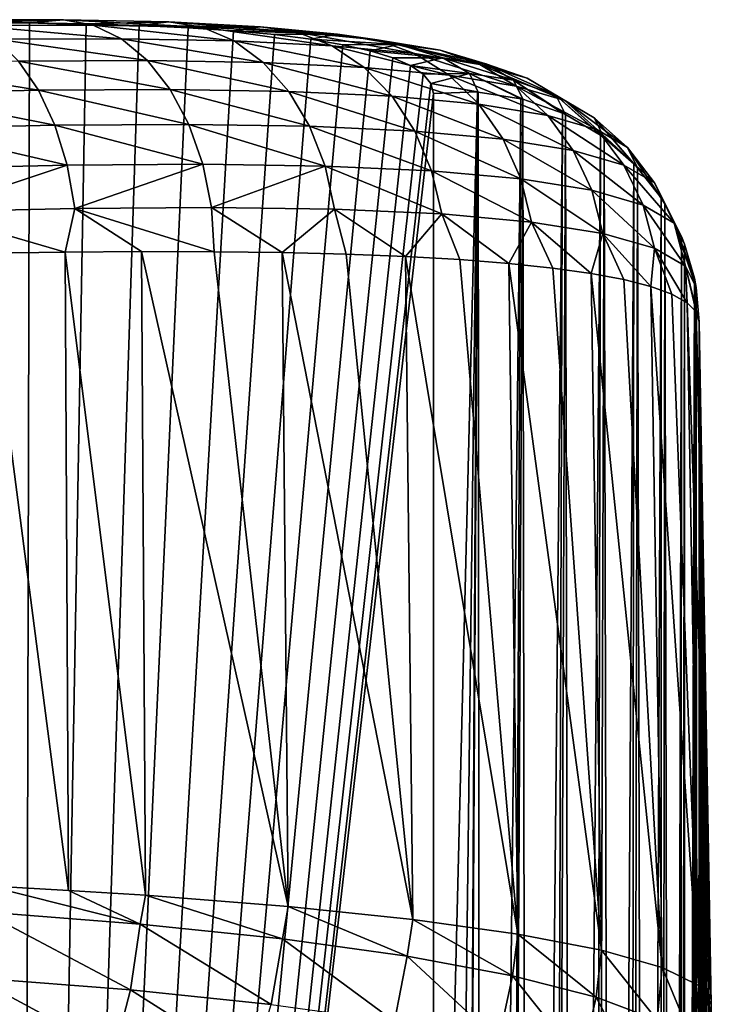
# Model space of a CAD drawing. Header units: millimetres. Extents: x -24 to 24, y 0 to 188.
# Tile 459 of 460: x 8.67 to 11.59, y 183.52 to 187.65. Entities that reach past the tile are written whole.
import ezdxf

# ---------------------------------------------------------------- set-up
doc = ezdxf.new("R2010")
doc.units = ezdxf.units.MM
doc.header["$LTSCALE"] = 58.620611
for name, color, linetype in [('120', 7, 'CONTINUOUS'), ('121', 7, 'CONTINUOUS'), ('80', 7, 'CONTINUOUS'), ('92', 7, 'CONTINUOUS'), ('93', 7, 'CONTINUOUS'), ('94', 7, 'CONTINUOUS'), ('96', 7, 'CONTINUOUS')]:
    doc.layers.add(name, color=color, linetype=linetype)

msp = doc.modelspace()

# ---------------------------------------------------------------- linework, layer by layer
at = {"layer": '120', "color": 7, "linetype": 'CONTINUOUS'}
for points in [[(9.1766, 183.8606, 116.6517), (8.5375, 184.02, 117.0769), (8.5179, 183.9116, 117.086), (9.1766, 183.8606, 116.6517)], [(8.8757, 184.0017, 116.868), (8.5375, 184.02, 117.0769), (9.1766, 183.8606, 116.6517), (8.8757, 184.0017, 116.868)], [(9.1992, 183.9813, 116.6377), (8.8757, 184.0017, 116.868), (9.1766, 183.8606, 116.6517), (9.1992, 183.9813, 116.6377)], [(9.7728, 183.7983, 116.1358), (9.1992, 183.9813, 116.6377), (9.1766, 183.8606, 116.6517), (9.7728, 183.7983, 116.1358)], [(9.796, 183.9343, 116.1178), (9.1992, 183.9813, 116.6377), (9.7728, 183.7983, 116.1358), (9.796, 183.9343, 116.1178)], [(9.1359, 183.5849, 116.6314), (8.5179, 183.9116, 117.086), (8.4848, 183.6353, 117.0604), (9.1359, 183.5849, 116.6314)], [(9.1766, 183.8606, 116.6517), (8.5179, 183.9116, 117.086), (9.1359, 183.5849, 116.6314), (9.1766, 183.8606, 116.6517)], [(10.2958, 183.7257, 115.547), (9.796, 183.9343, 116.1178), (9.7728, 183.7983, 116.1358), (10.2958, 183.7257, 115.547)], [(10.3188, 183.8797, 115.5254), (9.796, 183.9343, 116.1178), (10.2958, 183.7257, 115.547), (10.3188, 183.8797, 115.5254)], [(10.7366, 183.6438, 114.8958), (10.3188, 183.8797, 115.5254), (10.2958, 183.7257, 115.547), (10.7366, 183.6438, 114.8958)], [(10.7596, 183.8183, 114.8697), (10.3188, 183.8797, 115.5254), (10.7366, 183.6438, 114.8958), (10.7596, 183.8183, 114.8697)], [(9.7252, 183.5235, 116.1217), (9.1766, 183.8606, 116.6517), (9.1359, 183.5849, 116.6314), (9.7252, 183.5235, 116.1217)], [(9.7728, 183.7983, 116.1358), (9.1766, 183.8606, 116.6517), (9.7252, 183.5235, 116.1217), (9.7728, 183.7983, 116.1358)], [(10.2422, 183.4517, 115.54), (9.7728, 183.7983, 116.1358), (9.7252, 183.5235, 116.1217), (10.2422, 183.4517, 115.54)], [(10.2958, 183.7257, 115.547), (9.7728, 183.7983, 116.1358), (10.2422, 183.4517, 115.54), (10.2958, 183.7257, 115.547)], [(11.0878, 183.5538, 114.193), (10.7596, 183.8183, 114.8697), (10.7366, 183.6438, 114.8958), (11.0878, 183.5538, 114.193)], [(11.1096, 183.7511, 114.1641), (10.7596, 183.8183, 114.8697), (11.0878, 183.5538, 114.193), (11.1096, 183.7511, 114.1641)], [(11.343, 183.4571, 113.4508), (11.1096, 183.7511, 114.1641), (11.0878, 183.5538, 114.193), (11.343, 183.4571, 113.4508)], [(11.3638, 183.6791, 113.4195), (11.1096, 183.7511, 114.1641), (11.343, 183.4571, 113.4508), (11.3638, 183.6791, 113.4195)], [(10.678, 183.3709, 114.8966), (10.2958, 183.7257, 115.547), (10.2422, 183.4517, 115.54), (10.678, 183.3709, 114.8966)], [(10.7366, 183.6438, 114.8958), (10.2958, 183.7257, 115.547), (10.678, 183.3709, 114.8966), (10.7366, 183.6438, 114.8958)], [(11.4979, 183.3553, 112.6824), (11.3638, 183.6791, 113.4195), (11.343, 183.4571, 113.4508), (11.4979, 183.3553, 112.6824)], [(11.518, 183.6033, 112.6473), (11.3638, 183.6791, 113.4195), (11.4979, 183.3553, 112.6824), (11.518, 183.6033, 112.6473)], [(9.0672, 183.3206, 116.5727), (8.4848, 183.6353, 117.0604), (8.4288, 183.3699, 116.9932), (9.0672, 183.3206, 116.5727)], [(9.1359, 183.5849, 116.6314), (8.4848, 183.6353, 117.0604), (9.0672, 183.3206, 116.5727), (9.1359, 183.5849, 116.6314)], [(11.0252, 183.282, 114.2022), (10.7366, 183.6438, 114.8958), (10.678, 183.3709, 114.8966), (11.0252, 183.282, 114.2022)], [(11.0878, 183.5538, 114.193), (10.7366, 183.6438, 114.8958), (11.0252, 183.282, 114.2022), (11.0878, 183.5538, 114.193)], [(9.6451, 183.2603, 116.0731), (9.1359, 183.5849, 116.6314), (9.0672, 183.3206, 116.5727), (9.6451, 183.2603, 116.0731)], [(9.7252, 183.5235, 116.1217), (9.1359, 183.5849, 116.6314), (9.6451, 183.2603, 116.0731), (9.7252, 183.5235, 116.1217)], [(11.55, 183.2497, 111.9007), (11.518, 183.6033, 112.6473), (11.4979, 183.3553, 112.6824), (11.55, 183.2497, 111.9007)], [(11.5695, 183.525, 111.8629), (11.518, 183.6033, 112.6473), (11.55, 183.2497, 111.9007), (11.5695, 183.525, 111.8629)], [(11.2775, 183.1865, 113.4689), (11.0878, 183.5538, 114.193), (11.0252, 183.282, 114.2022), (11.2775, 183.1865, 113.4689)], [(11.343, 183.4571, 113.4508), (11.0878, 183.5538, 114.193), (11.2775, 183.1865, 113.4689), (11.343, 183.4571, 113.4508)]]:
    msp.add_3dface(points, dxfattribs=at)
at = {"layer": '121', "color": 7, "linetype": 'CONTINUOUS'}
msp.add_3dface([(11.5703, 182.6625, 105.6947), (11.5695, 183.525, 111.8629), (11.55, 183.2497, 111.9007), (11.5703, 182.6625, 105.6947)], dxfattribs=at)
at = {"layer": '80', "color": 7, "linetype": 'CONTINUOUS'}
for points in [[(8.6759, 172.3009, -0.9686), (7.5617, 172.1923, -0.9543), (8.4619, 187.6369, 115.6905), (8.6759, 172.3009, -0.9686)], [(8.713, 187.6361, 115.4837), (8.6759, 172.3009, -0.9686), (8.4619, 187.6369, 115.6905), (8.713, 187.6361, 115.4837)], [(8.95, 187.6323, 115.261), (8.6759, 172.3009, -0.9686), (8.713, 187.6361, 115.4837), (8.95, 187.6323, 115.261)], [(9.172, 187.6256, 115.0233), (8.6759, 172.3009, -0.9686), (8.95, 187.6323, 115.261), (9.172, 187.6256, 115.0233)], [(9.3779, 187.6159, 114.7717), (8.6759, 172.3009, -0.9686), (9.172, 187.6256, 115.0233), (9.3779, 187.6159, 114.7717)], [(9.5671, 187.6029, 114.5071), (8.6759, 172.3009, -0.9686), (9.3779, 187.6159, 114.7717), (9.5671, 187.6029, 114.5071)], [(9.7387, 187.5868, 114.2306), (8.6759, 172.3009, -0.9686), (9.5671, 187.6029, 114.5071), (9.7387, 187.5868, 114.2306)], [(9.892, 187.5674, 113.9433), (8.6759, 172.3009, -0.9686), (9.7387, 187.5868, 114.2306), (9.892, 187.5674, 113.9433)], [(10.0262, 187.5447, 113.6467), (8.6759, 172.3009, -0.9686), (9.892, 187.5674, 113.9433), (10.0262, 187.5447, 113.6467)], [(10.1408, 187.5187, 113.342), (8.6759, 172.3009, -0.9686), (10.0262, 187.5447, 113.6467), (10.1408, 187.5187, 113.342)], [(10.2353, 187.4895, 113.0303), (8.6759, 172.3009, -0.9686), (10.1408, 187.5187, 113.342), (10.2353, 187.4895, 113.0303)], [(10.3094, 187.457, 112.7124), (8.6759, 172.3009, -0.9686), (10.2353, 187.4895, 113.0303), (10.3094, 187.457, 112.7124)], [(10.3627, 187.4212, 112.3898), (8.6759, 172.3009, -0.9686), (10.3094, 187.457, 112.7124), (10.3627, 187.4212, 112.3898)], [(10.3948, 187.3824, 112.0641), (8.6759, 172.3009, -0.9686), (10.3627, 187.4212, 112.3898), (10.3948, 187.3824, 112.0641)], [(10.4056, 187.3407, 111.7371), (8.6759, 172.3009, -0.9686), (10.3948, 187.3824, 112.0641), (10.4056, 187.3407, 111.7371)], [(10.4056, 179.9201, 55.3714), (8.6759, 172.3009, -0.9686), (10.4056, 187.3407, 111.7371), (10.4056, 179.9201, 55.3714)]]:
    msp.add_3dface(points, dxfattribs=at)
at = {"layer": '92', "color": 7, "linetype": 'CONTINUOUS'}
for points in [[(8.8622, 186.6758, 116.821), (8.5274, 186.6711, 117.0294), (8.8757, 184.0017, 116.868), (8.8622, 186.6758, 116.821)], [(8.8757, 184.0017, 116.868), (8.5274, 186.6711, 117.0294), (8.5375, 184.02, 117.0769), (8.8757, 184.0017, 116.868)], [(9.182, 186.6778, 116.5917), (8.8622, 186.6758, 116.821), (9.1992, 183.9813, 116.6377), (9.182, 186.6778, 116.5917)], [(9.1992, 183.9813, 116.6377), (8.8622, 186.6758, 116.821), (8.8757, 184.0017, 116.868), (9.1992, 183.9813, 116.6377)], [(9.4857, 186.6771, 116.3424), (9.182, 186.6778, 116.5917), (9.796, 183.9343, 116.1178), (9.4857, 186.6771, 116.3424)], [(9.796, 183.9343, 116.1178), (9.182, 186.6778, 116.5917), (9.1992, 183.9813, 116.6377), (9.796, 183.9343, 116.1178)], [(9.7719, 186.6735, 116.0743), (9.4857, 186.6771, 116.3424), (9.796, 183.9343, 116.1178), (9.7719, 186.6735, 116.0743)], [(10.0396, 186.6669, 115.7886), (9.7719, 186.6735, 116.0743), (10.3188, 183.8797, 115.5254), (10.0396, 186.6669, 115.7886)], [(10.3188, 183.8797, 115.5254), (9.7719, 186.6735, 116.0743), (9.796, 183.9343, 116.1178), (10.3188, 183.8797, 115.5254)], [(10.2877, 186.6572, 115.4864), (10.0396, 186.6669, 115.7886), (10.3188, 183.8797, 115.5254), (10.2877, 186.6572, 115.4864)], [(10.5154, 186.6443, 115.1689), (10.2877, 186.6572, 115.4864), (10.7596, 183.8183, 114.8697), (10.5154, 186.6443, 115.1689)], [(10.7596, 183.8183, 114.8697), (10.2877, 186.6572, 115.4864), (10.3188, 183.8797, 115.5254), (10.7596, 183.8183, 114.8697)], [(10.7216, 186.6283, 114.8375), (10.5154, 186.6443, 115.1689), (10.7596, 183.8183, 114.8697), (10.7216, 186.6283, 114.8375)], [(10.9056, 186.609, 114.4937), (10.7216, 186.6283, 114.8375), (11.1096, 183.7511, 114.1641), (10.9056, 186.609, 114.4937)], [(11.1096, 183.7511, 114.1641), (10.7216, 186.6283, 114.8375), (10.7596, 183.8183, 114.8697), (11.1096, 183.7511, 114.1641)], [(11.0665, 186.5865, 114.1389), (10.9056, 186.609, 114.4937), (11.1096, 183.7511, 114.1641), (11.0665, 186.5865, 114.1389)], [(11.2038, 186.5607, 113.7746), (11.0665, 186.5865, 114.1389), (11.3638, 183.6791, 113.4195), (11.2038, 186.5607, 113.7746)], [(11.3638, 183.6791, 113.4195), (11.0665, 186.5865, 114.1389), (11.1096, 183.7511, 114.1641), (11.3638, 183.6791, 113.4195)], [(11.3168, 186.5316, 113.4024), (11.2038, 186.5607, 113.7746), (11.3638, 183.6791, 113.4195), (11.3168, 186.5316, 113.4024)], [(11.4053, 186.4993, 113.0235), (11.3168, 186.5316, 113.4024), (11.518, 183.6033, 112.6473), (11.4053, 186.4993, 113.0235)], [(11.518, 183.6033, 112.6473), (11.3168, 186.5316, 113.4024), (11.3638, 183.6791, 113.4195), (11.518, 183.6033, 112.6473)], [(11.4688, 186.4639, 112.6394), (11.4053, 186.4993, 113.0235), (11.518, 183.6033, 112.6473), (11.4688, 186.4639, 112.6394)], [(11.5069, 186.4255, 112.252), (11.4688, 186.4639, 112.6394), (11.5695, 183.525, 111.8629), (11.5069, 186.4255, 112.252)], [(11.5695, 183.525, 111.8629), (11.4688, 186.4639, 112.6394), (11.518, 183.6033, 112.6473), (11.5695, 183.525, 111.8629)], [(11.5695, 183.525, 111.8629), (11.5445, 184.9546, 111.8629), (11.5069, 186.4255, 112.252), (11.5695, 183.525, 111.8629)], [(11.5195, 186.3842, 111.863), (11.5069, 186.4255, 112.252), (11.5445, 184.9546, 111.8629), (11.5195, 186.3842, 111.863)]]:
    msp.add_3dface(points, dxfattribs=at)
at = {"layer": '93', "color": 7, "linetype": 'CONTINUOUS'}
for points in [[(11.5195, 186.3842, 111.863), (11.5445, 184.9546, 111.8629), (11.5703, 182.6625, 105.6947), (11.5195, 186.3842, 111.863)], [(11.5195, 172.5561, 6.8276), (11.5195, 186.3842, 111.863), (11.5322, 172.1573, 9.3227), (11.5195, 172.5561, 6.8276)], [(11.5322, 172.1573, 9.3227), (11.5195, 186.3842, 111.863), (11.5331, 172.1283, 9.4696), (11.5322, 172.1573, 9.3227)], [(11.5331, 172.1283, 9.4696), (11.5195, 186.3842, 111.863), (11.5476, 171.5947, 11.7454), (11.5331, 172.1283, 9.4696)], [(11.5476, 171.5947, 11.7454), (11.5195, 186.3842, 111.863), (11.5501, 171.4996, 12.0912), (11.5476, 171.5947, 11.7454)], [(11.5501, 171.4996, 12.0912), (11.5195, 186.3842, 111.863), (11.5656, 170.8743, 14.0889), (11.5501, 171.4996, 12.0912)], [(11.5656, 170.8743, 14.0889), (11.5195, 186.3842, 111.863), (11.5705, 170.6699, 14.6627), (11.5656, 170.8743, 14.0889)], [(11.5705, 170.6699, 14.6627), (11.5195, 186.3842, 111.863), (11.586, 170.0022, 16.3467), (11.5705, 170.6699, 14.6627)], [(11.586, 170.0022, 16.3467), (11.5195, 186.3842, 111.863), (11.5869, 171.1183, 25.2019), (11.586, 170.0022, 16.3467)], [(11.5869, 171.1183, 25.2019), (11.5195, 186.3842, 111.863), (11.5867, 171.1796, 25.5888), (11.5869, 171.1183, 25.2019)], [(11.5867, 171.1796, 25.5888), (11.5195, 186.3842, 111.863), (11.5867, 171.5239, 28.1991), (11.5867, 171.1796, 25.5888)], [(11.5867, 171.5239, 28.1991), (11.5195, 186.3842, 111.863), (11.5866, 171.8711, 30.8187), (11.5867, 171.5239, 28.1991)], [(11.5866, 171.8711, 30.8187), (11.5195, 186.3842, 111.863), (11.5866, 172.2212, 33.4478), (11.5866, 171.8711, 30.8187)], [(11.5866, 172.2212, 33.4478), (11.5195, 186.3842, 111.863), (11.5865, 172.5732, 36.0754), (11.5866, 172.2212, 33.4478)], [(11.5865, 172.5732, 36.0754), (11.5195, 186.3842, 111.863), (11.5863, 172.927, 38.6973), (11.5865, 172.5732, 36.0754)], [(11.5863, 172.927, 38.6973), (11.5195, 186.3842, 111.863), (11.5862, 173.0942, 39.9291), (11.5863, 172.927, 38.6973)], [(11.5862, 173.0942, 39.9291), (11.5195, 186.3842, 111.863), (11.5861, 173.2811, 41.3012), (11.5862, 173.0942, 39.9291)], [(11.5861, 173.2811, 41.3012), (11.5195, 186.3842, 111.863), (11.5859, 173.6384, 43.9054), (11.5861, 173.2811, 41.3012)], [(11.5859, 173.6384, 43.9054), (11.5195, 186.3842, 111.863), (11.5855, 174.0005, 46.5209), (11.5859, 173.6384, 43.9054)], [(11.5855, 174.0005, 46.5209), (11.5195, 186.3842, 111.863), (11.5852, 174.3776, 49.2204), (11.5855, 174.0005, 46.5209)], [(11.5852, 174.3776, 49.2204), (11.5195, 186.3842, 111.863), (11.5847, 174.7758, 52.0435), (11.5852, 174.3776, 49.2204)], [(11.5847, 174.7758, 52.0435), (11.5195, 186.3842, 111.863), (11.5843, 175.0978, 54.3088), (11.5847, 174.7758, 52.0435)], [(11.5843, 175.0978, 54.3088), (11.5195, 186.3842, 111.863), (11.5841, 175.2019, 55.0373), (11.5843, 175.0978, 54.3088)], [(11.5841, 175.2019, 55.0373), (11.5195, 186.3842, 111.863), (11.5835, 175.6655, 58.2593), (11.5841, 175.2019, 55.0373)], [(11.5835, 175.6655, 58.2593), (11.5195, 186.3842, 111.863), (11.5826, 176.1684, 61.7213), (11.5835, 175.6655, 58.2593)], [(11.5826, 176.1684, 61.7213), (11.5195, 186.3842, 111.863), (11.5817, 176.7117, 65.426), (11.5826, 176.1684, 61.7213)], [(11.5817, 176.7117, 65.426), (11.5195, 186.3842, 111.863), (11.5807, 177.195, 68.6964), (11.5817, 176.7117, 65.426)], [(11.5807, 177.195, 68.6964), (11.5195, 186.3842, 111.863), (11.5805, 177.2948, 69.3694), (11.5807, 177.195, 68.6964)], [(11.5805, 177.2948, 69.3694), (11.5195, 186.3842, 111.863), (11.5793, 177.9163, 73.5417), (11.5805, 177.2948, 69.3694)], [(11.5793, 177.9163, 73.5417), (11.5195, 186.3842, 111.863), (11.5779, 178.5842, 78.0065), (11.5793, 177.9163, 73.5417)], [(11.5779, 178.5842, 78.0065), (11.5195, 186.3842, 111.863), (11.5764, 179.3024, 82.7981), (11.5779, 178.5842, 78.0065)], [(11.5764, 179.3024, 82.7981), (11.5195, 186.3842, 111.863), (11.5763, 179.3445, 83.08), (11.5764, 179.3024, 82.7981)], [(11.5763, 179.3445, 83.08), (11.5195, 186.3842, 111.863), (11.5747, 180.0868, 88.0423), (11.5763, 179.3445, 83.08)], [(11.5747, 180.0868, 88.0423), (11.5195, 186.3842, 111.863), (11.5731, 180.9196, 93.6594), (11.5747, 180.0868, 88.0423)], [(11.5731, 180.9196, 93.6594), (11.5195, 186.3842, 111.863), (11.5721, 181.4771, 97.4519), (11.5731, 180.9196, 93.6594)], [(11.5721, 181.4771, 97.4519), (11.5195, 186.3842, 111.863), (11.5715, 181.7942, 99.6277), (11.5721, 181.4771, 97.4519)], [(11.5715, 181.7942, 99.6277), (11.5195, 186.3842, 111.863), (11.5703, 182.6625, 105.6947), (11.5715, 181.7942, 99.6277)], [(11.5445, 184.9546, 111.8629), (11.5695, 183.525, 111.8629), (11.5703, 182.6625, 105.6947), (11.5445, 184.9546, 111.8629)]]:
    msp.add_3dface(points, dxfattribs=at)
at = {"layer": '94', "color": 7, "linetype": 'CONTINUOUS'}
for points in [[(10.4056, 172.4993, -0.9947), (10.4056, 179.9201, 55.3714), (10.5899, 187.3467, 111.7363), (10.4056, 172.4993, -0.9947)], [(10.4056, 172.4993, -0.9947), (10.5899, 187.3467, 111.7363), (10.5056, 172.5068, -0.9957), (10.4056, 172.4993, -0.9947)], [(10.4056, 179.9201, 55.3714), (10.4056, 187.3407, 111.7371), (10.5899, 187.3467, 111.7363), (10.4056, 179.9201, 55.3714)], [(10.5899, 187.3467, 111.7363), (10.5934, 187.3465, 111.7363), (10.5056, 172.5068, -0.9957), (10.5899, 187.3467, 111.7363)], [(10.5056, 172.5068, -0.9957), (10.5934, 187.3465, 111.7363), (10.6057, 172.5042, -0.9953), (10.5056, 172.5068, -0.9957)], [(10.5934, 187.3465, 111.7363), (10.7721, 187.3186, 111.74), (10.6057, 172.5042, -0.9953), (10.5934, 187.3465, 111.7363)], [(10.6057, 172.5042, -0.9953), (10.7721, 187.3186, 111.74), (10.7052, 172.4915, -0.9936), (10.6057, 172.5042, -0.9953)], [(10.7721, 187.3186, 111.74), (10.7804, 187.3165, 111.7403), (10.7052, 172.4915, -0.9936), (10.7721, 187.3186, 111.74)], [(10.7052, 172.4915, -0.9936), (10.7804, 187.3165, 111.7403), (10.8028, 172.469, -0.9906), (10.7052, 172.4915, -0.9936)], [(10.7804, 187.3165, 111.7403), (10.9459, 187.2575, 111.748), (10.8028, 172.469, -0.9906), (10.7804, 187.3165, 111.7403)], [(10.8028, 172.469, -0.9906), (10.9459, 187.2575, 111.748), (10.8976, 172.4368, -0.9863), (10.8028, 172.469, -0.9906)], [(10.9459, 187.2575, 111.748), (10.9583, 187.2518, 111.7488), (10.8976, 172.4368, -0.9863), (10.9459, 187.2575, 111.748)], [(10.8976, 172.4368, -0.9863), (10.9583, 187.2518, 111.7488), (10.9886, 172.3953, -0.9808), (10.8976, 172.4368, -0.9863)], [(10.9583, 187.2518, 111.7488), (11.1053, 187.1655, 111.7601), (10.9886, 172.3953, -0.9808), (10.9583, 187.2518, 111.7488)], [(10.9886, 172.3953, -0.9808), (11.1053, 187.1655, 111.7601), (11.075, 172.3448, -0.9741), (10.9886, 172.3953, -0.9808)], [(11.1053, 187.1655, 111.7601), (11.1204, 187.1546, 111.7616), (11.075, 172.3448, -0.9741), (11.1053, 187.1655, 111.7601)], [(11.075, 172.3448, -0.9741), (11.1204, 187.1546, 111.7616), (11.1557, 172.286, -0.9664), (11.075, 172.3448, -0.9741)], [(11.1204, 187.1546, 111.7616), (11.2447, 187.0458, 111.7759), (11.1557, 172.286, -0.9664), (11.1204, 187.1546, 111.7616)], [(11.1557, 172.286, -0.9664), (11.2447, 187.0458, 111.7759), (11.23, 172.2193, -0.9576), (11.1557, 172.286, -0.9664)], [(11.2447, 187.0458, 111.7759), (11.2609, 187.0287, 111.7781), (11.23, 172.2193, -0.9576), (11.2447, 187.0458, 111.7759)], [(11.23, 172.2193, -0.9576), (11.2609, 187.0287, 111.7781), (11.2972, 172.1455, -0.9478), (11.23, 172.2193, -0.9576)], [(11.2609, 187.0287, 111.7781), (11.3593, 186.9026, 111.7947), (11.2972, 172.1455, -0.9478), (11.2609, 187.0287, 111.7781)], [(11.2972, 172.1455, -0.9478), (11.3593, 186.9026, 111.7947), (11.3565, 172.0654, -0.9372), (11.2972, 172.1455, -0.9478)], [(11.3593, 186.9026, 111.7947), (11.3746, 186.8785, 111.7979), (11.3565, 172.0654, -0.9372), (11.3593, 186.9026, 111.7947)], [(11.3565, 172.0654, -0.9372), (11.3746, 186.8785, 111.7979), (11.4073, 171.9798, -0.9259), (11.3565, 172.0654, -0.9372)], [(11.3746, 186.8785, 111.7979), (11.4451, 186.7407, 111.8161), (11.4073, 171.9798, -0.9259), (11.3746, 186.8785, 111.7979)], [(11.4073, 171.9798, -0.9259), (11.4451, 186.7407, 111.8161), (11.438, 172.127, 0.6845), (11.4073, 171.9798, -0.9259)], [(11.4451, 186.7407, 111.8161), (11.4574, 186.7096, 111.8202), (11.438, 172.127, 0.6845), (11.4451, 186.7407, 111.8161)], [(11.438, 172.127, 0.6845), (11.4574, 186.7096, 111.8202), (11.4569, 172.2048, 1.6343), (11.438, 172.127, 0.6845)], [(11.4574, 186.7096, 111.8202), (11.4991, 186.5659, 111.8391), (11.4569, 172.2048, 1.6343), (11.4574, 186.7096, 111.8202)], [(11.4569, 172.2048, 1.6343), (11.4991, 186.5659, 111.8391), (11.4733, 172.2716, 2.5048), (11.4569, 172.2048, 1.6343)], [(11.4733, 172.2716, 2.5048), (11.4991, 186.5659, 111.8391), (11.5004, 172.3934, 4.2338), (11.4733, 172.2716, 2.5048)], [(11.4991, 186.5659, 111.8391), (11.5063, 186.5281, 111.844), (11.5004, 172.3934, 4.2338), (11.4991, 186.5659, 111.8391)], [(11.5004, 172.3934, 4.2338), (11.5063, 186.5281, 111.844), (11.5042, 172.4139, 4.543), (11.5004, 172.3934, 4.2338)], [(11.5042, 172.4139, 4.543), (11.5063, 186.5281, 111.844), (11.5146, 172.485, 5.6545), (11.5042, 172.4139, 4.543)], [(11.5063, 186.5281, 111.844), (11.5195, 186.3842, 111.863), (11.5146, 172.485, 5.6545), (11.5063, 186.5281, 111.844)], [(11.5195, 186.3842, 111.863), (11.5195, 172.5561, 6.8276), (11.5146, 172.485, 5.6545), (11.5195, 186.3842, 111.863)]]:
    msp.add_3dface(points, dxfattribs=at)
at = {"layer": '96', "color": 7, "linetype": 'CONTINUOUS'}
for points in [[(8.4619, 187.6369, 115.6905), (8.3637, 187.6487, 115.9942), (8.8547, 187.6495, 115.6086), (8.4619, 187.6369, 115.6905)], [(8.3637, 187.6487, 115.9942), (8.9787, 187.6272, 115.7501), (8.8547, 187.6495, 115.6086), (8.3637, 187.6487, 115.9942)], [(8.47, 187.6257, 116.1493), (8.9787, 187.6272, 115.7501), (8.3637, 187.6487, 115.9942), (8.47, 187.6257, 116.1493)], [(8.713, 187.6361, 115.4837), (8.4619, 187.6369, 115.6905), (8.8547, 187.6495, 115.6086), (8.713, 187.6361, 115.4837)], [(8.47, 187.6257, 116.1493), (9.0974, 187.5694, 115.8859), (8.9787, 187.6272, 115.7501), (8.47, 187.6257, 116.1493)], [(8.5722, 187.5673, 116.2978), (9.0974, 187.5694, 115.8859), (8.47, 187.6257, 116.1493), (8.5722, 187.5673, 116.2978)], [(8.95, 187.6323, 115.261), (8.713, 187.6361, 115.4837), (8.8547, 187.6495, 115.6086), (8.95, 187.6323, 115.261)], [(8.95, 187.6323, 115.261), (8.8547, 187.6495, 115.6086), (9.2959, 187.6402, 115.1662), (8.95, 187.6323, 115.261)], [(8.9787, 187.6272, 115.7501), (9.4358, 187.6182, 115.292), (8.8547, 187.6495, 115.6086), (8.9787, 187.6272, 115.7501)], [(8.8547, 187.6495, 115.6086), (9.4358, 187.6182, 115.292), (9.2959, 187.6402, 115.1662), (8.8547, 187.6495, 115.6086)], [(9.172, 187.6256, 115.0233), (8.95, 187.6323, 115.261), (9.2959, 187.6402, 115.1662), (9.172, 187.6256, 115.0233)], [(9.0974, 187.5694, 115.8859), (9.5695, 187.5608, 115.4132), (8.9787, 187.6272, 115.7501), (9.0974, 187.5694, 115.8859)], [(8.9787, 187.6272, 115.7501), (9.5695, 187.5608, 115.4132), (9.4358, 187.6182, 115.292), (8.9787, 187.6272, 115.7501)], [(9.172, 187.6256, 115.0233), (9.2959, 187.6402, 115.1662), (9.6807, 187.62, 114.6735), (9.172, 187.6256, 115.0233)], [(9.3779, 187.6159, 114.7717), (9.172, 187.6256, 115.0233), (9.6807, 187.62, 114.6735), (9.3779, 187.6159, 114.7717)], [(9.4358, 187.6182, 115.292), (9.8346, 187.5979, 114.7817), (9.2959, 187.6402, 115.1662), (9.4358, 187.6182, 115.292)], [(9.2959, 187.6402, 115.1662), (9.8346, 187.5979, 114.7817), (9.6807, 187.62, 114.6735), (9.2959, 187.6402, 115.1662)], [(9.5671, 187.6029, 114.5071), (9.3779, 187.6159, 114.7717), (9.6807, 187.62, 114.6735), (9.5671, 187.6029, 114.5071)], [(9.5671, 187.6029, 114.5071), (9.6807, 187.62, 114.6735), (10.0034, 187.5883, 114.138), (9.5671, 187.6029, 114.5071)], [(9.8346, 187.5979, 114.7817), (10.169, 187.5657, 114.2272), (9.6807, 187.62, 114.6735), (9.8346, 187.5979, 114.7817)], [(9.6807, 187.62, 114.6735), (10.169, 187.5657, 114.2272), (10.0034, 187.5883, 114.138), (9.6807, 187.62, 114.6735)], [(9.5695, 187.5608, 115.4132), (9.9814, 187.5404, 114.8868), (9.4358, 187.6182, 115.292), (9.5695, 187.5608, 115.4132)], [(9.4358, 187.6182, 115.292), (9.9814, 187.5404, 114.8868), (9.8346, 187.5979, 114.7817), (9.4358, 187.6182, 115.292)], [(9.7387, 187.5868, 114.2306), (9.5671, 187.6029, 114.5071), (10.0034, 187.5883, 114.138), (9.7387, 187.5868, 114.2306)], [(9.892, 187.5674, 113.9433), (9.7387, 187.5868, 114.2306), (10.0034, 187.5883, 114.138), (9.892, 187.5674, 113.9433)], [(9.9814, 187.5404, 114.8868), (10.3267, 187.5078, 114.3146), (9.8346, 187.5979, 114.7817), (9.9814, 187.5404, 114.8868)], [(9.8346, 187.5979, 114.7817), (10.3267, 187.5078, 114.3146), (10.169, 187.5657, 114.2272), (9.8346, 187.5979, 114.7817)], [(9.892, 187.5674, 113.9433), (10.0034, 187.5883, 114.138), (10.259, 187.5449, 113.5679), (9.892, 187.5674, 113.9433)], [(10.169, 187.5657, 114.2272), (10.4339, 187.5213, 113.6367), (10.0034, 187.5883, 114.138), (10.169, 187.5657, 114.2272)], [(10.0034, 187.5883, 114.138), (10.4339, 187.5213, 113.6367), (10.259, 187.5449, 113.5679), (10.0034, 187.5883, 114.138)], [(8.5722, 187.5673, 116.2978), (9.2065, 187.4784, 116.0111), (9.0974, 187.5694, 115.8859), (8.5722, 187.5673, 116.2978)], [(8.6665, 187.4756, 116.4341), (9.2065, 187.4784, 116.0111), (8.5722, 187.5673, 116.2978), (8.6665, 187.4756, 116.4341)], [(9.2065, 187.4784, 116.0111), (9.6921, 187.4701, 115.5256), (9.0974, 187.5694, 115.8859), (9.2065, 187.4784, 116.0111)], [(9.0974, 187.5694, 115.8859), (9.6921, 187.4701, 115.5256), (9.5695, 187.5608, 115.4132), (9.0974, 187.5694, 115.8859)], [(9.6921, 187.4701, 115.5256), (10.1156, 187.4497, 114.9849), (9.5695, 187.5608, 115.4132), (9.6921, 187.4701, 115.5256)], [(9.5695, 187.5608, 115.4132), (10.1156, 187.4497, 114.9849), (9.9814, 187.5404, 114.8868), (9.5695, 187.5608, 115.4132)], [(10.0262, 187.5447, 113.6467), (9.892, 187.5674, 113.9433), (10.259, 187.5449, 113.5679), (10.0262, 187.5447, 113.6467)], [(10.1156, 187.4497, 114.9849), (10.4709, 187.4166, 114.397), (9.9814, 187.5404, 114.8868), (10.1156, 187.4497, 114.9849)], [(9.9814, 187.5404, 114.8868), (10.4709, 187.4166, 114.397), (10.3267, 187.5078, 114.3146), (9.9814, 187.5404, 114.8868)], [(10.1408, 187.5187, 113.342), (10.0262, 187.5447, 113.6467), (10.259, 187.5449, 113.5679), (10.1408, 187.5187, 113.342)], [(10.1408, 187.5187, 113.342), (10.259, 187.5449, 113.5679), (10.4441, 187.4898, 112.9715), (10.1408, 187.5187, 113.342)], [(10.3267, 187.5078, 114.3146), (10.6004, 187.4624, 113.7053), (10.169, 187.5657, 114.2272), (10.3267, 187.5078, 114.3146)], [(10.169, 187.5657, 114.2272), (10.6004, 187.4624, 113.7053), (10.4339, 187.5213, 113.6367), (10.169, 187.5657, 114.2272)], [(10.4339, 187.5213, 113.6367), (10.6257, 187.4646, 113.0191), (10.259, 187.5449, 113.5679), (10.4339, 187.5213, 113.6367)], [(10.259, 187.5449, 113.5679), (10.6257, 187.4646, 113.0191), (10.4441, 187.4898, 112.9715), (10.259, 187.5449, 113.5679)], [(10.2353, 187.4895, 113.0303), (10.1408, 187.5187, 113.342), (10.4441, 187.4898, 112.9715), (10.2353, 187.4895, 113.0303)], [(10.4709, 187.4166, 114.397), (10.7523, 187.3704, 113.7711), (10.3267, 187.5078, 114.3146), (10.4709, 187.4166, 114.397)], [(10.3267, 187.5078, 114.3146), (10.7523, 187.3704, 113.7711), (10.6004, 187.4624, 113.7053), (10.3267, 187.5078, 114.3146)], [(10.6004, 187.4624, 113.7053), (10.7985, 187.4043, 113.068), (10.4339, 187.5213, 113.6367), (10.6004, 187.4624, 113.7053)], [(10.4339, 187.5213, 113.6367), (10.7985, 187.4043, 113.068), (10.6257, 187.4646, 113.0191), (10.4339, 187.5213, 113.6367)], [(8.0801, 187.4628, 116.7886), (8.7494, 187.3541, 116.5534), (8.6665, 187.4756, 116.4341), (8.0801, 187.4628, 116.7886)], [(8.1494, 187.3405, 116.9156), (8.7494, 187.3541, 116.5534), (8.0801, 187.4628, 116.7886), (8.1494, 187.3405, 116.9156)], [(8.6665, 187.4756, 116.4341), (9.3021, 187.3574, 116.1211), (9.2065, 187.4784, 116.0111), (8.6665, 187.4756, 116.4341)], [(8.7494, 187.3541, 116.5534), (9.3021, 187.3574, 116.1211), (8.6665, 187.4756, 116.4341), (8.7494, 187.3541, 116.5534)], [(9.3021, 187.3574, 116.1211), (9.799, 187.3493, 115.625), (9.2065, 187.4784, 116.0111), (9.3021, 187.3574, 116.1211)], [(9.2065, 187.4784, 116.0111), (9.799, 187.3493, 115.625), (9.6921, 187.4701, 115.5256), (9.2065, 187.4784, 116.0111)], [(9.799, 187.3493, 115.625), (10.2325, 187.329, 115.0723), (9.6921, 187.4701, 115.5256), (9.799, 187.3493, 115.625)], [(9.6921, 187.4701, 115.5256), (10.2325, 187.329, 115.0723), (10.1156, 187.4497, 114.9849), (9.6921, 187.4701, 115.5256)], [(10.3094, 187.457, 112.7124), (10.2353, 187.4895, 113.0303), (10.4441, 187.4898, 112.9715), (10.3094, 187.457, 112.7124)], [(10.3094, 187.457, 112.7124), (10.4441, 187.4898, 112.9715), (10.556, 187.4234, 112.3575), (10.3094, 187.457, 112.7124)], [(10.3627, 187.4212, 112.3898), (10.3094, 187.457, 112.7124), (10.556, 187.4234, 112.3575), (10.3627, 187.4212, 112.3898)], [(10.6257, 187.4646, 113.0191), (10.7416, 187.396, 112.3834), (10.4441, 187.4898, 112.9715), (10.6257, 187.4646, 113.0191)], [(10.4441, 187.4898, 112.9715), (10.7416, 187.396, 112.3834), (10.556, 187.4234, 112.3575), (10.4441, 187.4898, 112.9715)], [(10.7523, 187.3704, 113.7711), (10.9561, 187.311, 113.1165), (10.6004, 187.4624, 113.7053), (10.7523, 187.3704, 113.7711)], [(10.6004, 187.4624, 113.7053), (10.9561, 187.311, 113.1165), (10.7985, 187.4043, 113.068), (10.6004, 187.4624, 113.7053)], [(10.7985, 187.4043, 113.068), (10.9182, 187.3338, 112.4122), (10.6257, 187.4646, 113.0191), (10.7985, 187.4043, 113.068)], [(10.6257, 187.4646, 113.0191), (10.9182, 187.3338, 112.4122), (10.7416, 187.396, 112.3834), (10.6257, 187.4646, 113.0191)], [(10.2325, 187.329, 115.0723), (10.5961, 187.2956, 114.4715), (10.1156, 187.4497, 114.9849), (10.2325, 187.329, 115.0723)], [(10.1156, 187.4497, 114.9849), (10.5961, 187.2956, 114.4715), (10.4709, 187.4166, 114.397), (10.1156, 187.4497, 114.9849)], [(10.3948, 187.3824, 112.0641), (10.3627, 187.4212, 112.3898), (10.556, 187.4234, 112.3575), (10.3948, 187.3824, 112.0641)], [(10.5934, 187.3465, 111.7363), (10.3948, 187.3824, 112.0641), (10.556, 187.4234, 112.3575), (10.5934, 187.3465, 111.7363)], [(10.5961, 187.2956, 114.4715), (10.8842, 187.2487, 113.8318), (10.4709, 187.4166, 114.397), (10.5961, 187.2956, 114.4715)], [(10.4709, 187.4166, 114.397), (10.8842, 187.2487, 113.8318), (10.7523, 187.3704, 113.7711), (10.4709, 187.4166, 114.397)], [(10.7804, 187.3165, 111.7403), (10.7721, 187.3186, 111.74), (10.556, 187.4234, 112.3575), (10.7804, 187.3165, 111.7403)], [(10.7416, 187.396, 112.3834), (10.7804, 187.3165, 111.7403), (10.556, 187.4234, 112.3575), (10.7416, 187.396, 112.3834)], [(10.7721, 187.3186, 111.74), (10.5934, 187.3465, 111.7363), (10.556, 187.4234, 112.3575), (10.7721, 187.3186, 111.74)], [(10.4056, 187.3407, 111.7371), (10.3948, 187.3824, 112.0641), (10.5899, 187.3467, 111.7363), (10.4056, 187.3407, 111.7371)], [(10.3948, 187.3824, 112.0641), (10.5934, 187.3465, 111.7363), (10.5899, 187.3467, 111.7363), (10.3948, 187.3824, 112.0641)], [(10.9583, 187.2518, 111.7488), (10.9459, 187.2575, 111.748), (10.7416, 187.396, 112.3834), (10.9583, 187.2518, 111.7488)], [(10.9182, 187.3338, 112.4122), (10.9583, 187.2518, 111.7488), (10.7416, 187.396, 112.3834), (10.9182, 187.3338, 112.4122)], [(10.9459, 187.2575, 111.748), (10.7804, 187.3165, 111.7403), (10.7416, 187.396, 112.3834), (10.9459, 187.2575, 111.748)], [(10.9561, 187.311, 113.1165), (11.0792, 187.2388, 112.4429), (10.7985, 187.4043, 113.068), (10.9561, 187.311, 113.1165)], [(10.7985, 187.4043, 113.068), (11.0792, 187.2388, 112.4429), (10.9182, 187.3338, 112.4122), (10.7985, 187.4043, 113.068)], [(8.1494, 187.3405, 116.9156), (8.8179, 187.2071, 116.6513), (8.7494, 187.3541, 116.5534), (8.1494, 187.3405, 116.9156)], [(8.2072, 187.193, 117.0193), (8.8179, 187.2071, 116.6513), (8.1494, 187.3405, 116.9156), (8.2072, 187.193, 117.0193)], [(8.7494, 187.3541, 116.5534), (9.3805, 187.2108, 116.212), (9.3021, 187.3574, 116.1211), (8.7494, 187.3541, 116.5534)], [(8.8179, 187.2071, 116.6513), (9.3805, 187.2108, 116.212), (8.7494, 187.3541, 116.5534), (8.8179, 187.2071, 116.6513)], [(9.3805, 187.2108, 116.212), (9.8864, 187.203, 115.7077), (9.3021, 187.3574, 116.1211), (9.3805, 187.2108, 116.212)], [(9.3021, 187.3574, 116.1211), (9.8864, 187.203, 115.7077), (9.799, 187.3493, 115.625), (9.3021, 187.3574, 116.1211)], [(9.8864, 187.203, 115.7077), (10.3277, 187.1827, 115.146), (9.799, 187.3493, 115.625), (9.8864, 187.203, 115.7077)], [(9.799, 187.3493, 115.625), (10.3277, 187.1827, 115.146), (10.2325, 187.329, 115.0723), (9.799, 187.3493, 115.625)], [(10.8842, 187.2487, 113.8318), (11.0927, 187.1883, 113.1627), (10.7523, 187.3704, 113.7711), (10.8842, 187.2487, 113.8318)], [(10.7523, 187.3704, 113.7711), (11.0927, 187.1883, 113.1627), (10.9561, 187.311, 113.1165), (10.7523, 187.3704, 113.7711)], [(11.1204, 187.1546, 111.7616), (11.1053, 187.1655, 111.7601), (10.9182, 187.3338, 112.4122), (11.1204, 187.1546, 111.7616)], [(11.0792, 187.2388, 112.4429), (11.1204, 187.1546, 111.7616), (10.9182, 187.3338, 112.4122), (11.0792, 187.2388, 112.4429)], [(11.1053, 187.1655, 111.7601), (10.9583, 187.2518, 111.7488), (10.9182, 187.3338, 112.4122), (11.1053, 187.1655, 111.7601)], [(10.3277, 187.1827, 115.146), (10.6978, 187.1491, 114.5353), (10.2325, 187.329, 115.0723), (10.3277, 187.1827, 115.146)], [(10.2325, 187.329, 115.0723), (10.6978, 187.1491, 114.5353), (10.5961, 187.2956, 114.4715), (10.2325, 187.329, 115.0723)], [(10.6978, 187.1491, 114.5353), (10.9911, 187.1017, 113.8851), (10.5961, 187.2956, 114.4715), (10.6978, 187.1491, 114.5353)], [(10.5961, 187.2956, 114.4715), (10.9911, 187.1017, 113.8851), (10.8842, 187.2487, 113.8318), (10.5961, 187.2956, 114.4715)], [(11.0927, 187.1883, 113.1627), (11.2187, 187.1146, 112.4744), (10.9561, 187.311, 113.1165), (11.0927, 187.1883, 113.1627)], [(10.9561, 187.311, 113.1165), (11.2187, 187.1146, 112.4744), (11.0792, 187.2388, 112.4429), (10.9561, 187.311, 113.1165)], [(10.9911, 187.1017, 113.8851), (11.2034, 187.0405, 113.2051), (10.8842, 187.2487, 113.8318), (10.9911, 187.1017, 113.8851)], [(10.8842, 187.2487, 113.8318), (11.2034, 187.0405, 113.2051), (11.0927, 187.1883, 113.1627), (10.8842, 187.2487, 113.8318)], [(8.2072, 187.193, 117.0193), (8.8696, 187.04, 116.7241), (8.8179, 187.2071, 116.6513), (8.2072, 187.193, 117.0193)], [(8.8179, 187.2071, 116.6513), (9.439, 187.0441, 116.2802), (9.3805, 187.2108, 116.212), (8.8179, 187.2071, 116.6513)], [(8.8696, 187.04, 116.7241), (9.439, 187.0441, 116.2802), (8.8179, 187.2071, 116.6513), (8.8696, 187.04, 116.7241)], [(9.439, 187.0441, 116.2802), (9.951, 187.0365, 115.7707), (9.3805, 187.2108, 116.212), (9.439, 187.0441, 116.2802)], [(9.3805, 187.2108, 116.212), (9.951, 187.0365, 115.7707), (9.8864, 187.203, 115.7077), (9.3805, 187.2108, 116.212)], [(11.2609, 187.0287, 111.7781), (11.2447, 187.0458, 111.7759), (11.0792, 187.2388, 112.4429), (11.2609, 187.0287, 111.7781)], [(11.2187, 187.1146, 112.4744), (11.2609, 187.0287, 111.7781), (11.0792, 187.2388, 112.4429), (11.2187, 187.1146, 112.4744)], [(11.2447, 187.0458, 111.7759), (11.1204, 187.1546, 111.7616), (11.0792, 187.2388, 112.4429), (11.2447, 187.0458, 111.7759)], [(8.2515, 187.0255, 117.096), (8.8696, 187.04, 116.7241), (8.2072, 187.193, 117.0193), (8.2515, 187.0255, 117.096)], [(9.951, 187.0365, 115.7707), (10.3977, 187.0162, 115.2031), (9.8864, 187.203, 115.7077), (9.951, 187.0365, 115.7707)], [(9.8864, 187.203, 115.7077), (10.3977, 187.0162, 115.2031), (10.3277, 187.1827, 115.146), (9.8864, 187.203, 115.7077)], [(10.3977, 187.0162, 115.2031), (10.7724, 186.9825, 114.5861), (10.3277, 187.1827, 115.146), (10.3977, 187.0162, 115.2031)], [(10.3277, 187.1827, 115.146), (10.7724, 186.9825, 114.5861), (10.6978, 187.1491, 114.5353), (10.3277, 187.1827, 115.146)], [(11.2034, 187.0405, 113.2051), (11.3317, 186.9658, 112.5054), (11.0927, 187.1883, 113.1627), (11.2034, 187.0405, 113.2051)], [(11.0927, 187.1883, 113.1627), (11.3317, 186.9658, 112.5054), (11.2187, 187.1146, 112.4744), (11.0927, 187.1883, 113.1627)], [(10.7724, 186.9825, 114.5861), (11.0693, 186.9348, 113.929), (10.6978, 187.1491, 114.5353), (10.7724, 186.9825, 114.5861)], [(10.6978, 187.1491, 114.5353), (11.0693, 186.9348, 113.929), (10.9911, 187.1017, 113.8851), (10.6978, 187.1491, 114.5353)], [(11.0693, 186.9348, 113.929), (11.2841, 186.8731, 113.2419), (10.9911, 187.1017, 113.8851), (11.0693, 186.9348, 113.929)], [(10.9911, 187.1017, 113.8851), (11.2841, 186.8731, 113.2419), (11.2034, 187.0405, 113.2051), (10.9911, 187.1017, 113.8851)], [(11.3746, 186.8785, 111.7979), (11.3593, 186.9026, 111.7947), (11.2187, 187.1146, 112.4744), (11.3746, 186.8785, 111.7979)], [(11.3317, 186.9658, 112.5054), (11.3746, 186.8785, 111.7979), (11.2187, 187.1146, 112.4744), (11.3317, 186.9658, 112.5054)], [(11.3593, 186.9026, 111.7947), (11.2609, 187.0287, 111.7781), (11.2187, 187.1146, 112.4744), (11.3593, 186.9026, 111.7947)], [(8.8696, 187.04, 116.7241), (8.9025, 186.859, 116.7693), (9.439, 187.0441, 116.2802), (8.8696, 187.04, 116.7241)], [(8.9025, 186.859, 116.7693), (9.4754, 186.8633, 116.3235), (9.439, 187.0441, 116.2802), (8.9025, 186.859, 116.7693)], [(9.439, 187.0441, 116.2802), (9.4754, 186.8633, 116.3235), (9.951, 187.0365, 115.7707), (9.439, 187.0441, 116.2802)], [(8.2515, 187.0255, 117.096), (8.2806, 186.8443, 117.1428), (8.8696, 187.04, 116.7241), (8.2515, 187.0255, 117.096)], [(8.2806, 186.8443, 117.1428), (8.9025, 186.859, 116.7693), (8.8696, 187.04, 116.7241), (8.2806, 186.8443, 117.1428)], [(9.4754, 186.8633, 116.3235), (9.9906, 186.8558, 115.8117), (9.951, 187.0365, 115.7707), (9.4754, 186.8633, 116.3235)], [(9.9906, 186.8558, 115.8117), (10.44, 186.8356, 115.2416), (9.951, 187.0365, 115.7707), (9.9906, 186.8558, 115.8117)], [(9.951, 187.0365, 115.7707), (10.44, 186.8356, 115.2416), (10.3977, 187.0162, 115.2031), (9.951, 187.0365, 115.7707)], [(10.44, 186.8356, 115.2416), (10.817, 186.8019, 114.6219), (10.3977, 187.0162, 115.2031), (10.44, 186.8356, 115.2416)], [(10.3977, 187.0162, 115.2031), (10.817, 186.8019, 114.6219), (10.7724, 186.9825, 114.5861), (10.3977, 187.0162, 115.2031)], [(11.2841, 186.8731, 113.2419), (11.414, 186.7977, 112.535), (11.2034, 187.0405, 113.2051), (11.2841, 186.8731, 113.2419)], [(11.2034, 187.0405, 113.2051), (11.414, 186.7977, 112.535), (11.3317, 186.9658, 112.5054), (11.2034, 187.0405, 113.2051)], [(10.817, 186.8019, 114.6219), (11.1157, 186.7542, 113.962), (10.7724, 186.9825, 114.5861), (10.817, 186.8019, 114.6219)], [(10.7724, 186.9825, 114.5861), (11.1157, 186.7542, 113.962), (11.0693, 186.9348, 113.929), (10.7724, 186.9825, 114.5861)], [(11.4574, 186.7096, 111.8202), (11.4451, 186.7407, 111.8161), (11.3317, 186.9658, 112.5054), (11.4574, 186.7096, 111.8202)], [(11.414, 186.7977, 112.535), (11.4574, 186.7096, 111.8202), (11.3317, 186.9658, 112.5054), (11.414, 186.7977, 112.535)], [(11.4451, 186.7407, 111.8161), (11.3746, 186.8785, 111.7979), (11.3317, 186.9658, 112.5054), (11.4451, 186.7407, 111.8161)], [(11.1157, 186.7542, 113.962), (11.3319, 186.6923, 113.2719), (11.0693, 186.9348, 113.929), (11.1157, 186.7542, 113.962)], [(11.0693, 186.9348, 113.929), (11.3319, 186.6923, 113.2719), (11.2841, 186.8731, 113.2419), (11.0693, 186.9348, 113.929)], [(8.2806, 186.8443, 117.1428), (8.8622, 186.6758, 116.821), (8.9025, 186.859, 116.7693), (8.2806, 186.8443, 117.1428)], [(8.5274, 186.6711, 117.0294), (8.8622, 186.6758, 116.821), (8.2806, 186.8443, 117.1428), (8.5274, 186.6711, 117.0294)], [(8.8622, 186.6758, 116.821), (9.182, 186.6778, 116.5917), (8.9025, 186.859, 116.7693), (8.8622, 186.6758, 116.821)], [(8.9025, 186.859, 116.7693), (9.4857, 186.6771, 116.3424), (9.4754, 186.8633, 116.3235), (8.9025, 186.859, 116.7693)], [(9.182, 186.6778, 116.5917), (9.4857, 186.6771, 116.3424), (8.9025, 186.859, 116.7693), (9.182, 186.6778, 116.5917)], [(9.4857, 186.6771, 116.3424), (9.7719, 186.6735, 116.0743), (9.4754, 186.8633, 116.3235), (9.4857, 186.6771, 116.3424)], [(9.4754, 186.8633, 116.3235), (9.7719, 186.6735, 116.0743), (9.9906, 186.8558, 115.8117), (9.4754, 186.8633, 116.3235)], [(9.7719, 186.6735, 116.0743), (10.0396, 186.6669, 115.7886), (9.9906, 186.8558, 115.8117), (9.7719, 186.6735, 116.0743)], [(10.0396, 186.6669, 115.7886), (10.2877, 186.6572, 115.4864), (9.9906, 186.8558, 115.8117), (10.0396, 186.6669, 115.7886)], [(9.9906, 186.8558, 115.8117), (10.2877, 186.6572, 115.4864), (10.44, 186.8356, 115.2416), (9.9906, 186.8558, 115.8117)], [(10.2877, 186.6572, 115.4864), (10.5154, 186.6443, 115.1689), (10.44, 186.8356, 115.2416), (10.2877, 186.6572, 115.4864)], [(10.5154, 186.6443, 115.1689), (10.7216, 186.6283, 114.8375), (10.44, 186.8356, 115.2416), (10.5154, 186.6443, 115.1689)], [(10.44, 186.8356, 115.2416), (10.7216, 186.6283, 114.8375), (10.817, 186.8019, 114.6219), (10.44, 186.8356, 115.2416)], [(11.3319, 186.6923, 113.2719), (11.4625, 186.6166, 112.562), (11.2841, 186.8731, 113.2419), (11.3319, 186.6923, 113.2719)], [(11.2841, 186.8731, 113.2419), (11.4625, 186.6166, 112.562), (11.414, 186.7977, 112.535), (11.2841, 186.8731, 113.2419)], [(10.7216, 186.6283, 114.8375), (10.9056, 186.609, 114.4937), (10.817, 186.8019, 114.6219), (10.7216, 186.6283, 114.8375)], [(10.9056, 186.609, 114.4937), (11.0665, 186.5865, 114.1389), (10.817, 186.8019, 114.6219), (10.9056, 186.609, 114.4937)], [(10.817, 186.8019, 114.6219), (11.0665, 186.5865, 114.1389), (11.1157, 186.7542, 113.962), (10.817, 186.8019, 114.6219)], [(11.5063, 186.5281, 111.844), (11.4991, 186.5659, 111.8391), (11.414, 186.7977, 112.535), (11.5063, 186.5281, 111.844)], [(11.4625, 186.6166, 112.562), (11.5063, 186.5281, 111.844), (11.414, 186.7977, 112.535), (11.4625, 186.6166, 112.562)], [(11.4991, 186.5659, 111.8391), (11.4574, 186.7096, 111.8202), (11.414, 186.7977, 112.535), (11.4991, 186.5659, 111.8391)], [(11.0665, 186.5865, 114.1389), (11.2038, 186.5607, 113.7746), (11.1157, 186.7542, 113.962), (11.0665, 186.5865, 114.1389)], [(11.2038, 186.5607, 113.7746), (11.3168, 186.5316, 113.4024), (11.1157, 186.7542, 113.962), (11.2038, 186.5607, 113.7746)], [(11.1157, 186.7542, 113.962), (11.3168, 186.5316, 113.4024), (11.3319, 186.6923, 113.2719), (11.1157, 186.7542, 113.962)], [(11.3168, 186.5316, 113.4024), (11.4053, 186.4993, 113.0235), (11.3319, 186.6923, 113.2719), (11.3168, 186.5316, 113.4024)], [(11.4053, 186.4993, 113.0235), (11.4688, 186.4639, 112.6394), (11.3319, 186.6923, 113.2719), (11.4053, 186.4993, 113.0235)], [(11.3319, 186.6923, 113.2719), (11.4688, 186.4639, 112.6394), (11.4625, 186.6166, 112.562), (11.3319, 186.6923, 113.2719)], [(11.4688, 186.4639, 112.6394), (11.5069, 186.4255, 112.252), (11.4625, 186.6166, 112.562), (11.4688, 186.4639, 112.6394)], [(11.5069, 186.4255, 112.252), (11.5195, 186.3842, 111.863), (11.4625, 186.6166, 112.562), (11.5069, 186.4255, 112.252)], [(11.5195, 186.3842, 111.863), (11.5063, 186.5281, 111.844), (11.4625, 186.6166, 112.562), (11.5195, 186.3842, 111.863)]]:
    msp.add_3dface(points, dxfattribs=at)

doc.saveas('drawing.dxf')
